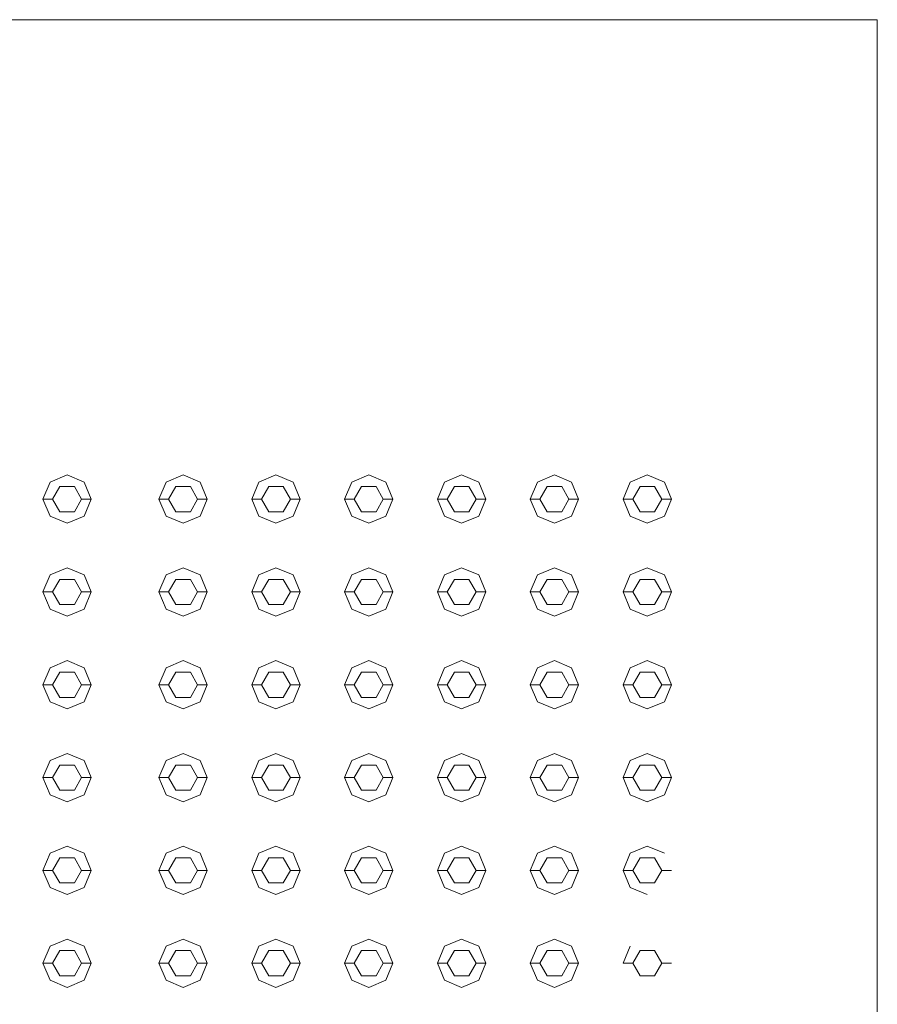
# Model space of a CAD drawing. Header units: millimetres. Extents: x -261 to 187, y -214 to 106.
# Tile 938 of 1056: x -219.139 to -218.695, y 22.863 to 23.373. Entities that reach past the tile are written whole.
import ezdxf

# ---------------------------------------------------------------- set-up
doc = ezdxf.new("R2010")
doc.units = ezdxf.units.MM
doc.header["$LTSCALE"] = 0.005
doc.header["$MEASUREMENT"] = 0
doc.layers.add('IFC-Elemento construtivo genérico-Contorno', color=9, linetype='Continuous', lineweight=5)
doc.layers.add('IFC-Laje-Contorno', color=9, linetype='Continuous', lineweight=5)

msp = doc.modelspace()

# ---------------------------------------------------------------- linework, layer by layer
at = {"layer": 'IFC-Elemento construtivo genérico-Contorno', "lineweight": 5}
for p, q in [((-219.1268, 23.12434), (-219.12313, 23.1332)), ((-219.12313, 23.1332), (-219.11428, 23.13687)), ((-219.11428, 23.13687), (-219.10542, 23.1332)), ((-219.10542, 23.1332), (-219.10175, 23.12434)), ((-219.06669, 23.12434), (-219.06302, 23.1332)), ((-219.06302, 23.1332), (-219.05416, 23.13687)), ((-219.05416, 23.13687), (-219.04531, 23.1332)), ((-219.04531, 23.1332), (-219.04164, 23.12434)), ((-219.0186, 23.12434), (-219.01493, 23.1332)), ((-219.01493, 23.1332), (-219.00607, 23.13687)), ((-219.00607, 23.13687), (-218.99722, 23.1332)), ((-218.99722, 23.1332), (-218.99355, 23.12434)), ((-218.9705, 23.12434), (-218.96684, 23.1332)), ((-218.96684, 23.1332), (-218.95798, 23.13687)), ((-218.95798, 23.13687), (-218.94912, 23.1332)), ((-218.94912, 23.1332), (-218.94546, 23.12434)), ((-218.92241, 23.12434), (-218.91874, 23.1332)), ((-218.91874, 23.1332), (-218.90989, 23.13687)), ((-218.90989, 23.13687), (-218.90103, 23.1332)), ((-218.90103, 23.1332), (-218.89737, 23.12434)), ((-218.87432, 23.12434), (-218.87065, 23.1332)), ((-218.87065, 23.1332), (-218.8618, 23.13687)), ((-218.8618, 23.13687), (-218.85294, 23.1332)), ((-218.85294, 23.1332), (-218.84927, 23.12434)), ((-218.82623, 23.12434), (-218.82256, 23.1332)), ((-218.82256, 23.1332), (-218.81371, 23.13687)), ((-218.81371, 23.13687), (-218.80485, 23.1332)), ((-218.80485, 23.1332), (-218.80118, 23.12434)), ((-219.12179, 23.12434), (-219.11804, 23.13085)), ((-219.11804, 23.13085), (-219.11052, 23.13085)), ((-219.11052, 23.13085), (-219.10676, 23.12434)), ((-219.06168, 23.12434), (-219.05792, 23.13085)), ((-219.05792, 23.13085), (-219.05041, 23.13085)), ((-219.05041, 23.13085), (-219.04665, 23.12434)), ((-219.01359, 23.12434), (-219.00983, 23.13085)), ((-219.00983, 23.13085), (-219.00232, 23.13085)), ((-219.00232, 23.13085), (-218.99856, 23.12434)), ((-218.96549, 23.12434), (-218.96174, 23.13085)), ((-218.96174, 23.13085), (-218.95422, 23.13085)), ((-218.95422, 23.13085), (-218.95047, 23.12434)), ((-218.9174, 23.12434), (-218.91365, 23.13085)), ((-218.91365, 23.13085), (-218.90613, 23.13085)), ((-218.90613, 23.13085), (-218.90238, 23.12434)), ((-218.86931, 23.12434), (-218.86555, 23.13085)), ((-218.86555, 23.13085), (-218.85804, 23.13085)), ((-218.85804, 23.13085), (-218.85428, 23.12434)), ((-218.82122, 23.12434), (-218.81746, 23.13085)), ((-218.81746, 23.13085), (-218.80995, 23.13085)), ((-218.80995, 23.13085), (-218.80619, 23.12434)), ((-219.1268, 23.12434), (-219.12179, 23.12434)), ((-219.1268, 23.12434), (-219.12313, 23.11549)), ((-219.12179, 23.12434), (-219.11804, 23.11784)), ((-219.11052, 23.11784), (-219.10676, 23.12434)), ((-219.10676, 23.12434), (-219.10175, 23.12434)), ((-219.10542, 23.11549), (-219.10175, 23.12434)), ((-219.06669, 23.12434), (-219.06168, 23.12434)), ((-219.06669, 23.12434), (-219.06302, 23.11549)), ((-219.06168, 23.12434), (-219.05792, 23.11784)), ((-219.05041, 23.11784), (-219.04665, 23.12434)), ((-219.04665, 23.12434), (-219.04164, 23.12434)), ((-219.04531, 23.11549), (-219.04164, 23.12434)), ((-219.0186, 23.12434), (-219.01359, 23.12434)), ((-219.0186, 23.12434), (-219.01493, 23.11549)), ((-219.01359, 23.12434), (-219.00983, 23.11784)), ((-219.00232, 23.11784), (-218.99856, 23.12434)), ((-218.99856, 23.12434), (-218.99355, 23.12434)), ((-218.99722, 23.11549), (-218.99355, 23.12434)), ((-218.9705, 23.12434), (-218.96549, 23.12434)), ((-218.9705, 23.12434), (-218.96684, 23.11549)), ((-218.96549, 23.12434), (-218.96174, 23.11784)), ((-218.95422, 23.11784), (-218.95047, 23.12434)), ((-218.95047, 23.12434), (-218.94546, 23.12434)), ((-218.94912, 23.11549), (-218.94546, 23.12434)), ((-218.92241, 23.12434), (-218.9174, 23.12434)), ((-218.92241, 23.12434), (-218.91874, 23.11549)), ((-218.9174, 23.12434), (-218.91365, 23.11784)), ((-218.90613, 23.11784), (-218.90238, 23.12434)), ((-218.90238, 23.12434), (-218.89737, 23.12434)), ((-218.90103, 23.11549), (-218.89737, 23.12434)), ((-218.87432, 23.12434), (-218.86931, 23.12434)), ((-218.87432, 23.12434), (-218.87065, 23.11549)), ((-218.86931, 23.12434), (-218.86555, 23.11784)), ((-218.85804, 23.11784), (-218.85428, 23.12434)), ((-218.85428, 23.12434), (-218.84927, 23.12434)), ((-218.85294, 23.11549), (-218.84927, 23.12434)), ((-218.82623, 23.12434), (-218.82122, 23.12434)), ((-218.82623, 23.12434), (-218.82256, 23.11549)), ((-218.82122, 23.12434), (-218.81746, 23.11784)), ((-218.80995, 23.11784), (-218.80619, 23.12434)), ((-218.80619, 23.12434), (-218.80118, 23.12434)), ((-218.80485, 23.11549), (-218.80118, 23.12434)), ((-219.11804, 23.11784), (-219.11052, 23.11784)), ((-219.05792, 23.11784), (-219.05041, 23.11784)), ((-219.00983, 23.11784), (-219.00232, 23.11784)), ((-218.96174, 23.11784), (-218.95422, 23.11784)), ((-218.91365, 23.11784), (-218.90613, 23.11784)), ((-218.86555, 23.11784), (-218.85804, 23.11784)), ((-218.81746, 23.11784), (-218.80995, 23.11784)), ((-219.12313, 23.11549), (-219.11428, 23.11182)), ((-219.11428, 23.11182), (-219.10542, 23.11549)), ((-219.06302, 23.11549), (-219.05416, 23.11182)), ((-219.05416, 23.11182), (-219.04531, 23.11549)), ((-219.01493, 23.11549), (-219.00607, 23.11182)), ((-219.00607, 23.11182), (-218.99722, 23.11549)), ((-218.96684, 23.11549), (-218.95798, 23.11182)), ((-218.95798, 23.11182), (-218.94912, 23.11549)), ((-218.91874, 23.11549), (-218.90989, 23.11182)), ((-218.90989, 23.11182), (-218.90103, 23.11549)), ((-218.87065, 23.11549), (-218.8618, 23.11182)), ((-218.8618, 23.11182), (-218.85294, 23.11549)), ((-218.82256, 23.11549), (-218.81371, 23.11182)), ((-218.81371, 23.11182), (-218.80485, 23.11549)), ((-219.12313, 23.08511), (-219.11428, 23.08878)), ((-219.11428, 23.08878), (-219.10542, 23.08511)), ((-219.06302, 23.08511), (-219.05416, 23.08878)), ((-219.05416, 23.08878), (-219.04531, 23.08511)), ((-219.01493, 23.08511), (-219.00607, 23.08878)), ((-219.00607, 23.08878), (-218.99722, 23.08511)), ((-218.96684, 23.08511), (-218.95798, 23.08878)), ((-218.95798, 23.08878), (-218.94912, 23.08511)), ((-218.91874, 23.08511), (-218.90989, 23.08878)), ((-218.90989, 23.08878), (-218.90103, 23.08511)), ((-218.87065, 23.08511), (-218.8618, 23.08878)), ((-218.8618, 23.08878), (-218.85294, 23.08511)), ((-218.82256, 23.08511), (-218.81371, 23.08878)), ((-218.81371, 23.08878), (-218.80485, 23.08511)), ((-219.1268, 23.07625), (-219.12313, 23.08511)), ((-219.12179, 23.07625), (-219.11804, 23.08276)), ((-219.11804, 23.08276), (-219.11052, 23.08276)), ((-219.11052, 23.08276), (-219.10676, 23.07625)), ((-219.10542, 23.08511), (-219.10175, 23.07625)), ((-219.06669, 23.07625), (-219.06302, 23.08511)), ((-219.06168, 23.07625), (-219.05792, 23.08276)), ((-219.05792, 23.08276), (-219.05041, 23.08276)), ((-219.05041, 23.08276), (-219.04665, 23.07625)), ((-219.04531, 23.08511), (-219.04164, 23.07625)), ((-219.0186, 23.07625), (-219.01493, 23.08511)), ((-219.01359, 23.07625), (-219.00983, 23.08276)), ((-219.00983, 23.08276), (-219.00232, 23.08276)), ((-219.00232, 23.08276), (-218.99856, 23.07625)), ((-218.99722, 23.08511), (-218.99355, 23.07625)), ((-218.9705, 23.07625), (-218.96684, 23.08511)), ((-218.96549, 23.07625), (-218.96174, 23.08276)), ((-218.96174, 23.08276), (-218.95422, 23.08276)), ((-218.95422, 23.08276), (-218.95047, 23.07625)), ((-218.94912, 23.08511), (-218.94546, 23.07625)), ((-218.92241, 23.07625), (-218.91874, 23.08511)), ((-218.9174, 23.07625), (-218.91365, 23.08276)), ((-218.91365, 23.08276), (-218.90613, 23.08276)), ((-218.90613, 23.08276), (-218.90238, 23.07625)), ((-218.90103, 23.08511), (-218.89737, 23.07625)), ((-218.87432, 23.07625), (-218.87065, 23.08511)), ((-218.86931, 23.07625), (-218.86555, 23.08276)), ((-218.86555, 23.08276), (-218.85804, 23.08276)), ((-218.85804, 23.08276), (-218.85428, 23.07625)), ((-218.85294, 23.08511), (-218.84927, 23.07625)), ((-218.82623, 23.07625), (-218.82256, 23.08511)), ((-218.82122, 23.07625), (-218.81746, 23.08276)), ((-218.81746, 23.08276), (-218.80995, 23.08276)), ((-218.80995, 23.08276), (-218.80619, 23.07625)), ((-218.80485, 23.08511), (-218.80118, 23.07625)), ((-219.1268, 23.07625), (-219.12179, 23.07625)), ((-219.1268, 23.07625), (-219.12313, 23.06739)), ((-219.12179, 23.07625), (-219.11804, 23.06974)), ((-219.11052, 23.06974), (-219.10676, 23.07625)), ((-219.10676, 23.07625), (-219.10175, 23.07625)), ((-219.10542, 23.06739), (-219.10175, 23.07625)), ((-219.06669, 23.07625), (-219.06168, 23.07625)), ((-219.06669, 23.07625), (-219.06302, 23.06739)), ((-219.06168, 23.07625), (-219.05792, 23.06974)), ((-219.05041, 23.06974), (-219.04665, 23.07625)), ((-219.04665, 23.07625), (-219.04164, 23.07625)), ((-219.04531, 23.06739), (-219.04164, 23.07625)), ((-219.0186, 23.07625), (-219.01359, 23.07625)), ((-219.0186, 23.07625), (-219.01493, 23.06739)), ((-219.01359, 23.07625), (-219.00983, 23.06974)), ((-219.00232, 23.06974), (-218.99856, 23.07625)), ((-218.99856, 23.07625), (-218.99355, 23.07625)), ((-218.99722, 23.06739), (-218.99355, 23.07625)), ((-218.9705, 23.07625), (-218.96549, 23.07625)), ((-218.9705, 23.07625), (-218.96684, 23.06739)), ((-218.96549, 23.07625), (-218.96174, 23.06974)), ((-218.95422, 23.06974), (-218.95047, 23.07625)), ((-218.95047, 23.07625), (-218.94546, 23.07625)), ((-218.94912, 23.06739), (-218.94546, 23.07625)), ((-218.92241, 23.07625), (-218.9174, 23.07625)), ((-218.92241, 23.07625), (-218.91874, 23.06739)), ((-218.9174, 23.07625), (-218.91365, 23.06974)), ((-218.90613, 23.06974), (-218.90238, 23.07625)), ((-218.90238, 23.07625), (-218.89737, 23.07625)), ((-218.90103, 23.06739), (-218.89737, 23.07625)), ((-218.87432, 23.07625), (-218.86931, 23.07625)), ((-218.87432, 23.07625), (-218.87065, 23.06739)), ((-218.86931, 23.07625), (-218.86555, 23.06974)), ((-218.85804, 23.06974), (-218.85428, 23.07625)), ((-218.85428, 23.07625), (-218.84927, 23.07625)), ((-218.85294, 23.06739), (-218.84927, 23.07625)), ((-218.82623, 23.07625), (-218.82122, 23.07625)), ((-218.82623, 23.07625), (-218.82256, 23.06739)), ((-218.82122, 23.07625), (-218.81746, 23.06974)), ((-218.80995, 23.06974), (-218.80619, 23.07625)), ((-218.80619, 23.07625), (-218.80118, 23.07625)), ((-218.80485, 23.06739), (-218.80118, 23.07625)), ((-219.12313, 23.06739), (-219.11428, 23.06373)), ((-219.11804, 23.06974), (-219.11052, 23.06974)), ((-219.11428, 23.06373), (-219.10542, 23.06739)), ((-219.06302, 23.06739), (-219.05416, 23.06373)), ((-219.05792, 23.06974), (-219.05041, 23.06974)), ((-219.05416, 23.06373), (-219.04531, 23.06739)), ((-219.01493, 23.06739), (-219.00607, 23.06373)), ((-219.00983, 23.06974), (-219.00232, 23.06974)), ((-219.00607, 23.06373), (-218.99722, 23.06739)), ((-218.96684, 23.06739), (-218.95798, 23.06373)), ((-218.96174, 23.06974), (-218.95422, 23.06974)), ((-218.95798, 23.06373), (-218.94912, 23.06739)), ((-218.91874, 23.06739), (-218.90989, 23.06373)), ((-218.91365, 23.06974), (-218.90613, 23.06974)), ((-218.90989, 23.06373), (-218.90103, 23.06739)), ((-218.87065, 23.06739), (-218.8618, 23.06373)), ((-218.86555, 23.06974), (-218.85804, 23.06974)), ((-218.8618, 23.06373), (-218.85294, 23.06739)), ((-218.82256, 23.06739), (-218.81371, 23.06373)), ((-218.81746, 23.06974), (-218.80995, 23.06974)), ((-218.81371, 23.06373), (-218.80485, 23.06739)), ((-219.12313, 23.03701), (-219.11428, 23.04068)), ((-219.11428, 23.04068), (-219.10542, 23.03701)), ((-219.06302, 23.03701), (-219.05416, 23.04068)), ((-219.05416, 23.04068), (-219.04531, 23.03701)), ((-219.01493, 23.03701), (-219.00607, 23.04068)), ((-219.00607, 23.04068), (-218.99722, 23.03701)), ((-218.96684, 23.03701), (-218.95798, 23.04068)), ((-218.95798, 23.04068), (-218.94912, 23.03701)), ((-218.91874, 23.03701), (-218.90989, 23.04068)), ((-218.90989, 23.04068), (-218.90103, 23.03701)), ((-218.87065, 23.03701), (-218.8618, 23.04068)), ((-218.8618, 23.04068), (-218.85294, 23.03701)), ((-218.82256, 23.03701), (-218.81371, 23.04068)), ((-218.81371, 23.04068), (-218.80485, 23.03701)), ((-219.1268, 23.02816), (-219.12313, 23.03701)), ((-219.10542, 23.03701), (-219.10175, 23.02816)), ((-219.06669, 23.02816), (-219.06302, 23.03701)), ((-219.04531, 23.03701), (-219.04164, 23.02816)), ((-219.0186, 23.02816), (-219.01493, 23.03701)), ((-218.99722, 23.03701), (-218.99355, 23.02816)), ((-218.9705, 23.02816), (-218.96684, 23.03701)), ((-218.94912, 23.03701), (-218.94546, 23.02816)), ((-218.92241, 23.02816), (-218.91874, 23.03701)), ((-218.90103, 23.03701), (-218.89737, 23.02816)), ((-218.87432, 23.02816), (-218.87065, 23.03701)), ((-218.85294, 23.03701), (-218.84927, 23.02816)), ((-218.82623, 23.02816), (-218.82256, 23.03701)), ((-218.80485, 23.03701), (-218.80118, 23.02816)), ((-219.12179, 23.02816), (-219.11804, 23.03467)), ((-219.11804, 23.03467), (-219.11052, 23.03467)), ((-219.11052, 23.03467), (-219.10676, 23.02816)), ((-219.06168, 23.02816), (-219.05792, 23.03467)), ((-219.05792, 23.03467), (-219.05041, 23.03467)), ((-219.05041, 23.03467), (-219.04665, 23.02816)), ((-219.01359, 23.02816), (-219.00983, 23.03467)), ((-219.00983, 23.03467), (-219.00232, 23.03467)), ((-219.00232, 23.03467), (-218.99856, 23.02816)), ((-218.96549, 23.02816), (-218.96174, 23.03467)), ((-218.96174, 23.03467), (-218.95422, 23.03467)), ((-218.95422, 23.03467), (-218.95047, 23.02816)), ((-218.9174, 23.02816), (-218.91365, 23.03467)), ((-218.91365, 23.03467), (-218.90613, 23.03467)), ((-218.90613, 23.03467), (-218.90238, 23.02816)), ((-218.86931, 23.02816), (-218.86555, 23.03467)), ((-218.86555, 23.03467), (-218.85804, 23.03467)), ((-218.85804, 23.03467), (-218.85428, 23.02816)), ((-218.82122, 23.02816), (-218.81746, 23.03467)), ((-218.81746, 23.03467), (-218.80995, 23.03467)), ((-218.80995, 23.03467), (-218.80619, 23.02816)), ((-219.1268, 23.02816), (-219.12179, 23.02816)), ((-219.1268, 23.02816), (-219.12313, 23.0193)), ((-219.12179, 23.02816), (-219.11804, 23.02165)), ((-219.11052, 23.02165), (-219.10676, 23.02816)), ((-219.10676, 23.02816), (-219.10175, 23.02816)), ((-219.10542, 23.0193), (-219.10175, 23.02816)), ((-219.06669, 23.02816), (-219.06168, 23.02816)), ((-219.06669, 23.02816), (-219.06302, 23.0193)), ((-219.06168, 23.02816), (-219.05792, 23.02165)), ((-219.05041, 23.02165), (-219.04665, 23.02816)), ((-219.04665, 23.02816), (-219.04164, 23.02816)), ((-219.04531, 23.0193), (-219.04164, 23.02816)), ((-219.0186, 23.02816), (-219.01359, 23.02816)), ((-219.0186, 23.02816), (-219.01493, 23.0193)), ((-219.01359, 23.02816), (-219.00983, 23.02165)), ((-219.00232, 23.02165), (-218.99856, 23.02816)), ((-218.99856, 23.02816), (-218.99355, 23.02816)), ((-218.99722, 23.0193), (-218.99355, 23.02816)), ((-218.9705, 23.02816), (-218.96549, 23.02816)), ((-218.9705, 23.02816), (-218.96684, 23.0193)), ((-218.96549, 23.02816), (-218.96174, 23.02165)), ((-218.95422, 23.02165), (-218.95047, 23.02816)), ((-218.95047, 23.02816), (-218.94546, 23.02816)), ((-218.94912, 23.0193), (-218.94546, 23.02816)), ((-218.92241, 23.02816), (-218.9174, 23.02816)), ((-218.92241, 23.02816), (-218.91874, 23.0193)), ((-218.9174, 23.02816), (-218.91365, 23.02165)), ((-218.90613, 23.02165), (-218.90238, 23.02816)), ((-218.90238, 23.02816), (-218.89737, 23.02816)), ((-218.90103, 23.0193), (-218.89737, 23.02816)), ((-218.87432, 23.02816), (-218.86931, 23.02816)), ((-218.87432, 23.02816), (-218.87065, 23.0193)), ((-218.86931, 23.02816), (-218.86555, 23.02165)), ((-218.85804, 23.02165), (-218.85428, 23.02816)), ((-218.85428, 23.02816), (-218.84927, 23.02816)), ((-218.85294, 23.0193), (-218.84927, 23.02816)), ((-218.82623, 23.02816), (-218.82122, 23.02816)), ((-218.82623, 23.02816), (-218.82256, 23.0193)), ((-218.82122, 23.02816), (-218.81746, 23.02165)), ((-218.80995, 23.02165), (-218.80619, 23.02816)), ((-218.80619, 23.02816), (-218.80118, 23.02816)), ((-218.80485, 23.0193), (-218.80118, 23.02816)), ((-219.11804, 23.02165), (-219.11052, 23.02165)), ((-219.05792, 23.02165), (-219.05041, 23.02165)), ((-219.00983, 23.02165), (-219.00232, 23.02165)), ((-218.96174, 23.02165), (-218.95422, 23.02165)), ((-218.91365, 23.02165), (-218.90613, 23.02165)), ((-218.86555, 23.02165), (-218.85804, 23.02165)), ((-218.81746, 23.02165), (-218.80995, 23.02165)), ((-219.12313, 23.0193), (-219.11428, 23.01563)), ((-219.11428, 23.01563), (-219.10542, 23.0193)), ((-219.06302, 23.0193), (-219.05416, 23.01563)), ((-219.05416, 23.01563), (-219.04531, 23.0193)), ((-219.01493, 23.0193), (-219.00607, 23.01563)), ((-219.00607, 23.01563), (-218.99722, 23.0193)), ((-218.96684, 23.0193), (-218.95798, 23.01563)), ((-218.95798, 23.01563), (-218.94912, 23.0193)), ((-218.91874, 23.0193), (-218.90989, 23.01563)), ((-218.90989, 23.01563), (-218.90103, 23.0193)), ((-218.87065, 23.0193), (-218.8618, 23.01563)), ((-218.8618, 23.01563), (-218.85294, 23.0193)), ((-218.82256, 23.0193), (-218.81371, 23.01563)), ((-218.81371, 23.01563), (-218.80485, 23.0193)), ((-219.12313, 22.98892), (-219.11428, 22.99259)), ((-219.11428, 22.99259), (-219.10542, 22.98892)), ((-219.06302, 22.98892), (-219.05416, 22.99259)), ((-219.05416, 22.99259), (-219.04531, 22.98892)), ((-219.01493, 22.98892), (-219.00607, 22.99259)), ((-219.00607, 22.99259), (-218.99722, 22.98892)), ((-218.96684, 22.98892), (-218.95798, 22.99259)), ((-218.95798, 22.99259), (-218.94912, 22.98892)), ((-218.91874, 22.98892), (-218.90989, 22.99259)), ((-218.90989, 22.99259), (-218.90103, 22.98892)), ((-218.87065, 22.98892), (-218.8618, 22.99259)), ((-218.8618, 22.99259), (-218.85294, 22.98892)), ((-218.82256, 22.98892), (-218.81371, 22.99259)), ((-218.81371, 22.99259), (-218.80485, 22.98892)), ((-219.1268, 22.98007), (-219.12313, 22.98892)), ((-219.12179, 22.98007), (-219.11804, 22.98658)), ((-219.11804, 22.98658), (-219.11052, 22.98658)), ((-219.11052, 22.98658), (-219.10676, 22.98007)), ((-219.10542, 22.98892), (-219.10175, 22.98007)), ((-219.06669, 22.98007), (-219.06302, 22.98892)), ((-219.06168, 22.98007), (-219.05792, 22.98658)), ((-219.05792, 22.98658), (-219.05041, 22.98658)), ((-219.05041, 22.98658), (-219.04665, 22.98007)), ((-219.04531, 22.98892), (-219.04164, 22.98007)), ((-219.0186, 22.98007), (-219.01493, 22.98892)), ((-219.01359, 22.98007), (-219.00983, 22.98658)), ((-219.00983, 22.98658), (-219.00232, 22.98658)), ((-219.00232, 22.98658), (-218.99856, 22.98007)), ((-218.99722, 22.98892), (-218.99355, 22.98007)), ((-218.9705, 22.98007), (-218.96684, 22.98892)), ((-218.96549, 22.98007), (-218.96174, 22.98658)), ((-218.96174, 22.98658), (-218.95422, 22.98658)), ((-218.95422, 22.98658), (-218.95047, 22.98007)), ((-218.94912, 22.98892), (-218.94546, 22.98007)), ((-218.92241, 22.98007), (-218.91874, 22.98892)), ((-218.9174, 22.98007), (-218.91365, 22.98658)), ((-218.91365, 22.98658), (-218.90613, 22.98658)), ((-218.90613, 22.98658), (-218.90238, 22.98007)), ((-218.90103, 22.98892), (-218.89737, 22.98007)), ((-218.87432, 22.98007), (-218.87065, 22.98892)), ((-218.86931, 22.98007), (-218.86555, 22.98658)), ((-218.86555, 22.98658), (-218.85804, 22.98658)), ((-218.85804, 22.98658), (-218.85428, 22.98007)), ((-218.85294, 22.98892), (-218.84927, 22.98007)), ((-218.82623, 22.98007), (-218.82256, 22.98892)), ((-218.82122, 22.98007), (-218.81746, 22.98658)), ((-218.81746, 22.98658), (-218.80995, 22.98658)), ((-218.80995, 22.98658), (-218.80619, 22.98007)), ((-218.80485, 22.98892), (-218.80118, 22.98007)), ((-219.1268, 22.98007), (-219.12179, 22.98007)), ((-219.1268, 22.98007), (-219.12313, 22.97121)), ((-219.12179, 22.98007), (-219.11804, 22.97356)), ((-219.11052, 22.97356), (-219.10676, 22.98007)), ((-219.10676, 22.98007), (-219.10175, 22.98007)), ((-219.10542, 22.97121), (-219.10175, 22.98007)), ((-219.06669, 22.98007), (-219.06168, 22.98007)), ((-219.06669, 22.98007), (-219.06302, 22.97121)), ((-219.06168, 22.98007), (-219.05792, 22.97356)), ((-219.05041, 22.97356), (-219.04665, 22.98007)), ((-219.04665, 22.98007), (-219.04164, 22.98007)), ((-219.04531, 22.97121), (-219.04164, 22.98007)), ((-219.0186, 22.98007), (-219.01359, 22.98007)), ((-219.0186, 22.98007), (-219.01493, 22.97121)), ((-219.01359, 22.98007), (-219.00983, 22.97356)), ((-219.00232, 22.97356), (-218.99856, 22.98007)), ((-218.99856, 22.98007), (-218.99355, 22.98007)), ((-218.99722, 22.97121), (-218.99355, 22.98007)), ((-218.9705, 22.98007), (-218.96549, 22.98007)), ((-218.9705, 22.98007), (-218.96684, 22.97121)), ((-218.96549, 22.98007), (-218.96174, 22.97356)), ((-218.95422, 22.97356), (-218.95047, 22.98007)), ((-218.95047, 22.98007), (-218.94546, 22.98007)), ((-218.94912, 22.97121), (-218.94546, 22.98007)), ((-218.92241, 22.98007), (-218.9174, 22.98007)), ((-218.92241, 22.98007), (-218.91874, 22.97121)), ((-218.9174, 22.98007), (-218.91365, 22.97356)), ((-218.90613, 22.97356), (-218.90238, 22.98007)), ((-218.90238, 22.98007), (-218.89737, 22.98007)), ((-218.90103, 22.97121), (-218.89737, 22.98007)), ((-218.87432, 22.98007), (-218.86931, 22.98007)), ((-218.87432, 22.98007), (-218.87065, 22.97121)), ((-218.86931, 22.98007), (-218.86555, 22.97356)), ((-218.85804, 22.97356), (-218.85428, 22.98007)), ((-218.85428, 22.98007), (-218.84927, 22.98007)), ((-218.85294, 22.97121), (-218.84927, 22.98007)), ((-218.82623, 22.98007), (-218.82122, 22.98007)), ((-218.82623, 22.98007), (-218.82256, 22.97121)), ((-218.82122, 22.98007), (-218.81746, 22.97356)), ((-218.80995, 22.97356), (-218.80619, 22.98007)), ((-218.80619, 22.98007), (-218.80118, 22.98007)), ((-218.80485, 22.97121), (-218.80118, 22.98007)), ((-219.12313, 22.97121), (-219.11428, 22.96754)), ((-219.11804, 22.97356), (-219.11052, 22.97356)), ((-219.11428, 22.96754), (-219.10542, 22.97121)), ((-219.06302, 22.97121), (-219.05416, 22.96754)), ((-219.05792, 22.97356), (-219.05041, 22.97356)), ((-219.05416, 22.96754), (-219.04531, 22.97121)), ((-219.01493, 22.97121), (-219.00607, 22.96754)), ((-219.00983, 22.97356), (-219.00232, 22.97356)), ((-219.00607, 22.96754), (-218.99722, 22.97121)), ((-218.96684, 22.97121), (-218.95798, 22.96754)), ((-218.96174, 22.97356), (-218.95422, 22.97356)), ((-218.95798, 22.96754), (-218.94912, 22.97121)), ((-218.91874, 22.97121), (-218.90989, 22.96754)), ((-218.91365, 22.97356), (-218.90613, 22.97356)), ((-218.90989, 22.96754), (-218.90103, 22.97121)), ((-218.87065, 22.97121), (-218.8618, 22.96754)), ((-218.86555, 22.97356), (-218.85804, 22.97356)), ((-218.8618, 22.96754), (-218.85294, 22.97121)), ((-218.82256, 22.97121), (-218.81371, 22.96754)), ((-218.81746, 22.97356), (-218.80995, 22.97356)), ((-218.81371, 22.96754), (-218.80485, 22.97121)), ((-219.12313, 22.94083), (-219.11428, 22.9445)), ((-219.11428, 22.9445), (-219.10542, 22.94083)), ((-219.06302, 22.94083), (-219.05416, 22.9445)), ((-219.05416, 22.9445), (-219.04531, 22.94083)), ((-219.01493, 22.94083), (-219.00607, 22.9445)), ((-219.00607, 22.9445), (-218.99722, 22.94083)), ((-218.96684, 22.94083), (-218.95798, 22.9445)), ((-218.95798, 22.9445), (-218.94912, 22.94083)), ((-218.91874, 22.94083), (-218.90989, 22.9445)), ((-218.90989, 22.9445), (-218.90103, 22.94083)), ((-218.87065, 22.94083), (-218.8618, 22.9445)), ((-218.8618, 22.9445), (-218.85294, 22.94083)), ((-218.82256, 22.94083), (-218.81371, 22.9445)), ((-218.81371, 22.9445), (-218.80485, 22.94083)), ((-219.1268, 22.93197), (-219.12313, 22.94083)), ((-219.12179, 22.93197), (-219.11804, 22.93849)), ((-219.11804, 22.93849), (-219.11052, 22.93849)), ((-219.11052, 22.93849), (-219.10676, 22.93197)), ((-219.10542, 22.94083), (-219.10175, 22.93197)), ((-219.06669, 22.93197), (-219.06302, 22.94083)), ((-219.06168, 22.93197), (-219.05792, 22.93849)), ((-219.05792, 22.93849), (-219.05041, 22.93849)), ((-219.05041, 22.93849), (-219.04665, 22.93197)), ((-219.04531, 22.94083), (-219.04164, 22.93197)), ((-219.0186, 22.93197), (-219.01493, 22.94083)), ((-219.01359, 22.93197), (-219.00983, 22.93849)), ((-219.00983, 22.93849), (-219.00232, 22.93849)), ((-219.00232, 22.93849), (-218.99856, 22.93197)), ((-218.99722, 22.94083), (-218.99355, 22.93197)), ((-218.9705, 22.93197), (-218.96684, 22.94083)), ((-218.96549, 22.93197), (-218.96174, 22.93849)), ((-218.96174, 22.93849), (-218.95422, 22.93849)), ((-218.95422, 22.93849), (-218.95047, 22.93197)), ((-218.94912, 22.94083), (-218.94546, 22.93197)), ((-218.92241, 22.93197), (-218.91874, 22.94083)), ((-218.9174, 22.93197), (-218.91365, 22.93849)), ((-218.91365, 22.93849), (-218.90613, 22.93849)), ((-218.90613, 22.93849), (-218.90238, 22.93197)), ((-218.90103, 22.94083), (-218.89737, 22.93197)), ((-218.87432, 22.93197), (-218.87065, 22.94083)), ((-218.86931, 22.93197), (-218.86555, 22.93849)), ((-218.86555, 22.93849), (-218.85804, 22.93849)), ((-218.85804, 22.93849), (-218.85428, 22.93197)), ((-218.85294, 22.94083), (-218.84927, 22.93197)), ((-218.82623, 22.93197), (-218.82256, 22.94083)), ((-218.82122, 22.93197), (-218.81746, 22.93849)), ((-218.81746, 22.93849), (-218.80995, 22.93849)), ((-218.80995, 22.93849), (-218.80619, 22.93197)), ((-219.1268, 22.93197), (-219.12179, 22.93197)), ((-219.1268, 22.93197), (-219.12313, 22.92312)), ((-219.12179, 22.93197), (-219.11804, 22.92547)), ((-219.11052, 22.92547), (-219.10676, 22.93197)), ((-219.10676, 22.93197), (-219.10175, 22.93197)), ((-219.10542, 22.92312), (-219.10175, 22.93197)), ((-219.06669, 22.93197), (-219.06168, 22.93197)), ((-219.06669, 22.93197), (-219.06302, 22.92312)), ((-219.06168, 22.93197), (-219.05792, 22.92547)), ((-219.05041, 22.92547), (-219.04665, 22.93197)), ((-219.04665, 22.93197), (-219.04164, 22.93197)), ((-219.04531, 22.92312), (-219.04164, 22.93197)), ((-219.0186, 22.93197), (-219.01359, 22.93197)), ((-219.0186, 22.93197), (-219.01493, 22.92312)), ((-219.01359, 22.93197), (-219.00983, 22.92547)), ((-219.00232, 22.92547), (-218.99856, 22.93197)), ((-218.99856, 22.93197), (-218.99355, 22.93197)), ((-218.99722, 22.92312), (-218.99355, 22.93197)), ((-218.9705, 22.93197), (-218.96549, 22.93197)), ((-218.9705, 22.93197), (-218.96684, 22.92312)), ((-218.96549, 22.93197), (-218.96174, 22.92547)), ((-218.95422, 22.92547), (-218.95047, 22.93197)), ((-218.95047, 22.93197), (-218.94546, 22.93197)), ((-218.94912, 22.92312), (-218.94546, 22.93197)), ((-218.92241, 22.93197), (-218.9174, 22.93197)), ((-218.92241, 22.93197), (-218.91874, 22.92312)), ((-218.9174, 22.93197), (-218.91365, 22.92547)), ((-218.90613, 22.92547), (-218.90238, 22.93197)), ((-218.90238, 22.93197), (-218.89737, 22.93197)), ((-218.90103, 22.92312), (-218.89737, 22.93197)), ((-218.87432, 22.93197), (-218.86931, 22.93197)), ((-218.87432, 22.93197), (-218.87065, 22.92312)), ((-218.86931, 22.93197), (-218.86555, 22.92547)), ((-218.85804, 22.92547), (-218.85428, 22.93197)), ((-218.85428, 22.93197), (-218.84927, 22.93197)), ((-218.85294, 22.92312), (-218.84927, 22.93197)), ((-218.82623, 22.93197), (-218.82122, 22.93197)), ((-218.82623, 22.93197), (-218.82256, 22.92312)), ((-218.82122, 22.93197), (-218.81746, 22.92547)), ((-218.80995, 22.92547), (-218.80619, 22.93197)), ((-218.80619, 22.93197), (-218.80118, 22.93197)), ((-219.12313, 22.92312), (-219.11428, 22.91945)), ((-219.11804, 22.92547), (-219.11052, 22.92547)), ((-219.11428, 22.91945), (-219.10542, 22.92312)), ((-219.06302, 22.92312), (-219.05416, 22.91945)), ((-219.05792, 22.92547), (-219.05041, 22.92547)), ((-219.05416, 22.91945), (-219.04531, 22.92312)), ((-219.01493, 22.92312), (-219.00607, 22.91945)), ((-219.00983, 22.92547), (-219.00232, 22.92547)), ((-219.00607, 22.91945), (-218.99722, 22.92312)), ((-218.96684, 22.92312), (-218.95798, 22.91945)), ((-218.96174, 22.92547), (-218.95422, 22.92547)), ((-218.95798, 22.91945), (-218.94912, 22.92312)), ((-218.91874, 22.92312), (-218.90989, 22.91945)), ((-218.91365, 22.92547), (-218.90613, 22.92547)), ((-218.90989, 22.91945), (-218.90103, 22.92312)), ((-218.87065, 22.92312), (-218.8618, 22.91945)), ((-218.86555, 22.92547), (-218.85804, 22.92547)), ((-218.8618, 22.91945), (-218.85294, 22.92312)), ((-218.82256, 22.92312), (-218.81371, 22.91945)), ((-218.81746, 22.92547), (-218.80995, 22.92547)), ((-219.1268, 22.88388), (-219.12313, 22.89274)), ((-219.12313, 22.89274), (-219.11428, 22.89641)), ((-219.11428, 22.89641), (-219.10542, 22.89274)), ((-219.10542, 22.89274), (-219.10175, 22.88388)), ((-219.06669, 22.88388), (-219.06302, 22.89274)), ((-219.06302, 22.89274), (-219.05416, 22.89641)), ((-219.05416, 22.89641), (-219.04531, 22.89274)), ((-219.04531, 22.89274), (-219.04164, 22.88388)), ((-219.0186, 22.88388), (-219.01493, 22.89274)), ((-219.01493, 22.89274), (-219.00607, 22.89641)), ((-219.00607, 22.89641), (-218.99722, 22.89274)), ((-218.99722, 22.89274), (-218.99355, 22.88388)), ((-218.9705, 22.88388), (-218.96684, 22.89274)), ((-218.96684, 22.89274), (-218.95798, 22.89641)), ((-218.95798, 22.89641), (-218.94912, 22.89274)), ((-218.94912, 22.89274), (-218.94546, 22.88388)), ((-218.92241, 22.88388), (-218.91874, 22.89274)), ((-218.91874, 22.89274), (-218.90989, 22.89641)), ((-218.90989, 22.89641), (-218.90103, 22.89274)), ((-218.90103, 22.89274), (-218.89737, 22.88388)), ((-218.87432, 22.88388), (-218.87065, 22.89274)), ((-218.87065, 22.89274), (-218.8618, 22.89641)), ((-218.8618, 22.89641), (-218.85294, 22.89274)), ((-218.85294, 22.89274), (-218.84927, 22.88388)), ((-218.82623, 22.88388), (-218.82256, 22.89274)), ((-219.12179, 22.88388), (-219.11804, 22.89039)), ((-219.11804, 22.89039), (-219.11052, 22.89039)), ((-219.11052, 22.89039), (-219.10676, 22.88388)), ((-219.06168, 22.88388), (-219.05792, 22.89039)), ((-219.05792, 22.89039), (-219.05041, 22.89039)), ((-219.05041, 22.89039), (-219.04665, 22.88388)), ((-219.01359, 22.88388), (-219.00983, 22.89039)), ((-219.00983, 22.89039), (-219.00232, 22.89039)), ((-219.00232, 22.89039), (-218.99856, 22.88388)), ((-218.96549, 22.88388), (-218.96174, 22.89039)), ((-218.96174, 22.89039), (-218.95422, 22.89039)), ((-218.95422, 22.89039), (-218.95047, 22.88388)), ((-218.9174, 22.88388), (-218.91365, 22.89039)), ((-218.91365, 22.89039), (-218.90613, 22.89039)), ((-218.90613, 22.89039), (-218.90238, 22.88388)), ((-218.86931, 22.88388), (-218.86555, 22.89039)), ((-218.86555, 22.89039), (-218.85804, 22.89039)), ((-218.85804, 22.89039), (-218.85428, 22.88388)), ((-218.82122, 22.88388), (-218.81746, 22.89039)), ((-218.81746, 22.89039), (-218.80995, 22.89039)), ((-218.80995, 22.89039), (-218.80619, 22.88388)), ((-219.1268, 22.88388), (-219.12179, 22.88388)), ((-219.1268, 22.88388), (-219.12313, 22.87503)), ((-219.12179, 22.88388), (-219.11804, 22.87738)), ((-219.11052, 22.87738), (-219.10676, 22.88388)), ((-219.10676, 22.88388), (-219.10175, 22.88388)), ((-219.10542, 22.87503), (-219.10175, 22.88388)), ((-219.06669, 22.88388), (-219.06168, 22.88388)), ((-219.06669, 22.88388), (-219.06302, 22.87503)), ((-219.06168, 22.88388), (-219.05792, 22.87738)), ((-219.05041, 22.87738), (-219.04665, 22.88388)), ((-219.04665, 22.88388), (-219.04164, 22.88388)), ((-219.04531, 22.87503), (-219.04164, 22.88388)), ((-219.0186, 22.88388), (-219.01359, 22.88388)), ((-219.0186, 22.88388), (-219.01493, 22.87503)), ((-219.01359, 22.88388), (-219.00983, 22.87738)), ((-219.00232, 22.87738), (-218.99856, 22.88388)), ((-218.99856, 22.88388), (-218.99355, 22.88388)), ((-218.99722, 22.87503), (-218.99355, 22.88388)), ((-218.9705, 22.88388), (-218.96549, 22.88388)), ((-218.9705, 22.88388), (-218.96684, 22.87503)), ((-218.96549, 22.88388), (-218.96174, 22.87738)), ((-218.95422, 22.87738), (-218.95047, 22.88388)), ((-218.95047, 22.88388), (-218.94546, 22.88388)), ((-218.94912, 22.87503), (-218.94546, 22.88388)), ((-218.92241, 22.88388), (-218.9174, 22.88388)), ((-218.92241, 22.88388), (-218.91874, 22.87503)), ((-218.9174, 22.88388), (-218.91365, 22.87738)), ((-218.90613, 22.87738), (-218.90238, 22.88388)), ((-218.90238, 22.88388), (-218.89737, 22.88388)), ((-218.90103, 22.87503), (-218.89737, 22.88388)), ((-218.87432, 22.88388), (-218.86931, 22.88388)), ((-218.87432, 22.88388), (-218.87065, 22.87503)), ((-218.86931, 22.88388), (-218.86555, 22.87738)), ((-218.85804, 22.87738), (-218.85428, 22.88388)), ((-218.85428, 22.88388), (-218.84927, 22.88388)), ((-218.85294, 22.87503), (-218.84927, 22.88388)), ((-218.82623, 22.88388), (-218.82122, 22.88388)), ((-218.82122, 22.88388), (-218.81746, 22.87738)), ((-218.80995, 22.87738), (-218.80619, 22.88388)), ((-218.80619, 22.88388), (-218.80118, 22.88388)), ((-219.11804, 22.87738), (-219.11052, 22.87738)), ((-219.05792, 22.87738), (-219.05041, 22.87738)), ((-219.00983, 22.87738), (-219.00232, 22.87738)), ((-218.96174, 22.87738), (-218.95422, 22.87738)), ((-218.91365, 22.87738), (-218.90613, 22.87738)), ((-218.86555, 22.87738), (-218.85804, 22.87738)), ((-218.81746, 22.87738), (-218.80995, 22.87738)), ((-219.12313, 22.87503), (-219.11428, 22.87136)), ((-219.11428, 22.87136), (-219.10542, 22.87503)), ((-219.06302, 22.87503), (-219.05416, 22.87136)), ((-219.05416, 22.87136), (-219.04531, 22.87503)), ((-219.01493, 22.87503), (-219.00607, 22.87136)), ((-219.00607, 22.87136), (-218.99722, 22.87503)), ((-218.96684, 22.87503), (-218.95798, 22.87136)), ((-218.95798, 22.87136), (-218.94912, 22.87503)), ((-218.91874, 22.87503), (-218.90989, 22.87136)), ((-218.90989, 22.87136), (-218.90103, 22.87503)), ((-218.87065, 22.87503), (-218.8618, 22.87136)), ((-218.8618, 22.87136), (-218.85294, 22.87503))]:
    msp.add_line(p, q, dxfattribs=at)
at = {"layer": 'IFC-Laje-Contorno', "lineweight": 5}
for p in [(-221.98285, 23.37278), (-218.69452, 21.55934)]:
    msp.add_line(p, (-218.69452, 23.37278), dxfattribs=at)

doc.saveas('drawing.dxf')
